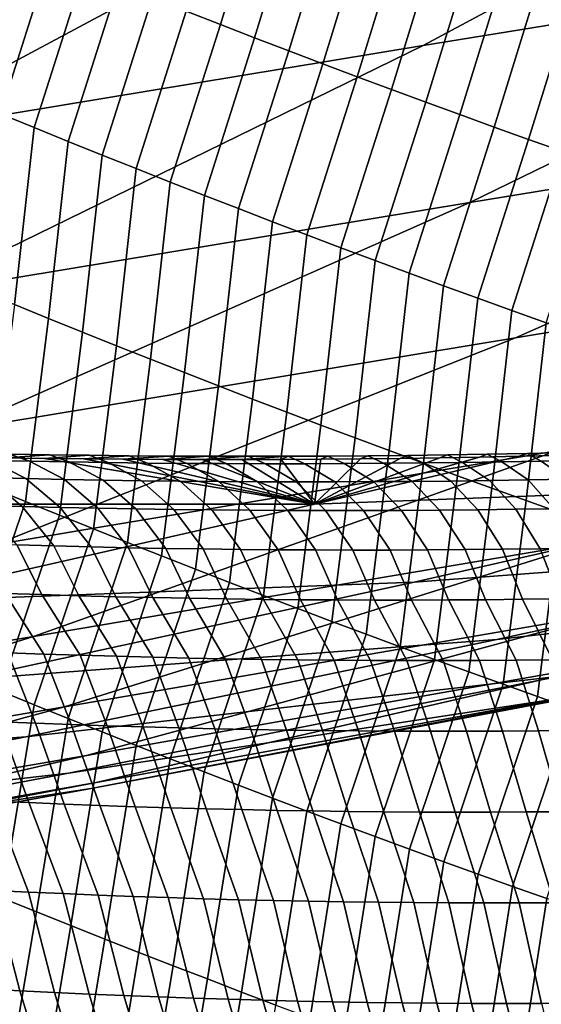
# Model space of a CAD drawing. Header units: metres. Extents: x -240 to 45, y -77 to 27.
# Tile 811 of 1056: x 15.527 to 16.399, y -25.111 to -23.465. Entities that reach past the tile are written whole.
import ezdxf

# ---------------------------------------------------------------- set-up
doc = ezdxf.new("R2010")
doc.units = ezdxf.units.M
doc.layers.add('solid_102011X2', color=7, linetype='CONTINUOUS')

msp = doc.modelspace()

# ---------------------------------------------------------------- linework, layer by layer
at = {"layer": 'solid_102011X2'}
for points in [[(16.059021, -22.872532, 9.486841), (15.227944, -23.358335, 9.681093), (14.347422, -23.508703, 5.520592), (15.184547, -23.019686, 5.328278)], [(17.957216, -22.912344, 22.244883), (17.126104, -23.35758, 22.442699), (16.201685, -23.508318, 18.24148), (17.038113, -23.060219, 18.042509)], [(17.038113, -23.060219, 18.042509), (16.201685, -23.508318, 18.24148), (15.284562, -23.65987, 14.05393), (16.126589, -23.20886, 13.85483)], [(16.126589, -23.20886, 13.85483), (15.284562, -23.65987, 14.05393), (14.380032, -23.812305, 9.87928), (15.227944, -23.358335, 9.681093)], [(15.805499, -23.450876, 123.339195), (15.862569, -23.473129, 123.347267), (15.939483, -23.220436, 123.623589), (15.882182, -23.198416, 123.615967)], [(18.052521, -23.207588, 26.658361), (17.211168, -23.618341, 26.857634), (16.279629, -23.77096, 22.644175), (17.126104, -23.35758, 22.442699)], [(15.862569, -23.473129, 123.347267), (15.919676, -23.495201, 123.355209), (15.996817, -23.242273, 123.631081), (15.939483, -23.220436, 123.623589)], [(15.919676, -23.495201, 123.355209), (15.976819, -23.517094, 123.363022), (16.054184, -23.263927, 123.638451), (15.996817, -23.242273, 123.631081)], [(15.976819, -23.517094, 123.363022), (16.033997, -23.538805, 123.370712), (16.111584, -23.2854, 123.645691), (16.054184, -23.263927, 123.638451)], [(16.033997, -23.538805, 123.370712), (16.091211, -23.560335, 123.378265), (16.169014, -23.30669, 123.652809), (16.111584, -23.2854, 123.645691)], [(16.091211, -23.560335, 123.378265), (16.148458, -23.581684, 123.385696), (16.226479, -23.327795, 123.659798), (16.169014, -23.30669, 123.652809)], [(16.148458, -23.581684, 123.385696), (16.205742, -23.602848, 123.392998), (16.283972, -23.348715, 123.666656), (16.226479, -23.327795, 123.659798)], [(15.437941, -23.598885, 123.029541), (15.494644, -23.622255, 123.03875), (15.577595, -23.360086, 123.305618), (15.520716, -23.336946, 123.296913)], [(17.126104, -23.35758, 22.442699), (16.279629, -23.77096, 22.644175), (15.349802, -23.924364, 18.444128), (16.201685, -23.508318, 18.24148)], [(15.494644, -23.622255, 123.03875), (15.551389, -23.645452, 123.047821), (15.634514, -23.383049, 123.314209), (15.577595, -23.360086, 123.305618)], [(16.205742, -23.602848, 123.392998), (16.263058, -23.623831, 123.400162), (16.341497, -23.369452, 123.673393), (16.283972, -23.348715, 123.666656)], [(16.263058, -23.623831, 123.400162), (16.320406, -23.644629, 123.407204), (16.39905, -23.390003, 123.68), (16.341497, -23.369452, 123.673393)], [(15.551389, -23.645452, 123.047821), (15.608176, -23.668476, 123.05677), (15.691471, -23.405836, 123.322662), (15.634514, -23.383049, 123.314209)], [(16.320406, -23.644629, 123.407204), (16.377785, -23.665243, 123.414108), (16.456631, -23.410368, 123.686478), (16.39905, -23.390003, 123.68)], [(15.608176, -23.668476, 123.05677), (15.665005, -23.691322, 123.065582), (15.748466, -23.428446, 123.330994), (15.691471, -23.405836, 123.322662)], [(16.377785, -23.665243, 123.414108), (16.435192, -23.685673, 123.420883), (16.514236, -23.430548, 123.692825), (16.456631, -23.410368, 123.686478)], [(15.665005, -23.691322, 123.065582), (15.721874, -23.713993, 123.074265), (15.805499, -23.450876, 123.339195), (15.748466, -23.428446, 123.330994)], [(15.721874, -23.713993, 123.074265), (15.778784, -23.736486, 123.082817), (15.862569, -23.473129, 123.347267), (15.805499, -23.450876, 123.339195)], [(15.778784, -23.736486, 123.082817), (15.835733, -23.758802, 123.09124), (15.919676, -23.495201, 123.355209), (15.862569, -23.473129, 123.347267)], [(18.139053, -23.466431, 31.085245), (17.288485, -23.842539, 31.284605), (16.355679, -23.996843, 27.060255), (17.211168, -23.618341, 26.857634)], [(16.201685, -23.508318, 18.24148), (15.349802, -23.924364, 18.444128), (14.42698, -24.078627, 14.25671), (15.284562, -23.65987, 14.05393)], [(15.835733, -23.758802, 123.09124), (15.892722, -23.780939, 123.099525), (15.976819, -23.517094, 123.363022), (15.919676, -23.495201, 123.355209)], [(15.892722, -23.780939, 123.099525), (15.949749, -23.802898, 123.107689), (16.033997, -23.538805, 123.370712), (15.976819, -23.517094, 123.363022)], [(15.949749, -23.802898, 123.107689), (16.006815, -23.824678, 123.115715), (16.091211, -23.560335, 123.378265), (16.033997, -23.538805, 123.370712)], [(16.006815, -23.824678, 123.115715), (16.063919, -23.846277, 123.123604), (16.148458, -23.581684, 123.385696), (16.091211, -23.560335, 123.378265)], [(16.063919, -23.846277, 123.123604), (16.121059, -23.867695, 123.131363), (16.205742, -23.602848, 123.392998), (16.148458, -23.581684, 123.385696)], [(16.121059, -23.867695, 123.131363), (16.178238, -23.888931, 123.138992), (16.263058, -23.623831, 123.400162), (16.205742, -23.602848, 123.392998)], [(17.211168, -23.618341, 26.857634), (16.355679, -23.996843, 27.060255), (15.418939, -24.151886, 22.849031), (16.279629, -23.77096, 22.644175)], [(15.46178, -23.918146, 122.793816), (15.518456, -23.941406, 122.803268), (15.551389, -23.645452, 123.047821), (15.494644, -23.622255, 123.03875)], [(16.178238, -23.888931, 123.138992), (16.235451, -23.909985, 123.146484), (16.320406, -23.644629, 123.407204), (16.263058, -23.623831, 123.400162)], [(15.518456, -23.941406, 122.803268), (15.575175, -23.964491, 122.812592), (15.608176, -23.668476, 123.05677), (15.551389, -23.645452, 123.047821)], [(16.235451, -23.909985, 123.146484), (16.2927, -23.930855, 123.153847), (16.377785, -23.665243, 123.414108), (16.320406, -23.644629, 123.407204)], [(15.575175, -23.964491, 122.812592), (15.63194, -23.987402, 122.821785), (15.665005, -23.691322, 123.065582), (15.608176, -23.668476, 123.05677)], [(16.2927, -23.930855, 123.153847), (16.349981, -23.951544, 123.161072), (16.435192, -23.685673, 123.420883), (16.377785, -23.665243, 123.414108)], [(15.63194, -23.987402, 122.821785), (15.688748, -24.010138, 122.830841), (15.721874, -23.713993, 123.074265), (15.665005, -23.691322, 123.065582)], [(16.349981, -23.951544, 123.161072), (16.407297, -23.972048, 123.168167), (16.49263, -23.705917, 123.427528), (16.435192, -23.685673, 123.420883)], [(15.688748, -24.010138, 122.830841), (15.745599, -24.032698, 122.83976), (15.778784, -23.736486, 123.082817), (15.721874, -23.713993, 123.074265)], [(15.745599, -24.032698, 122.83976), (15.802493, -24.055082, 122.848549), (15.835733, -23.758802, 123.09124), (15.778784, -23.736486, 123.082817)], [(16.279629, -23.77096, 22.644175), (15.418939, -24.151886, 22.849031), (14.483618, -24.307751, 18.650181), (15.349802, -23.924364, 18.444128)], [(15.802493, -24.055082, 122.848549), (15.859429, -24.07729, 122.857201), (15.892722, -23.780939, 123.099525), (15.835733, -23.758802, 123.09124)], [(15.859429, -24.07729, 122.857201), (15.916407, -24.099319, 122.865715), (15.949749, -23.802898, 123.107689), (15.892722, -23.780939, 123.099525)], [(15.916407, -24.099319, 122.865715), (15.973426, -24.12117, 122.8741), (16.006815, -23.824678, 123.115715), (15.949749, -23.802898, 123.107689)], [(15.973426, -24.12117, 122.8741), (16.030485, -24.142843, 122.882347), (16.063919, -23.846277, 123.123604), (16.006815, -23.824678, 123.115715)], [(17.288485, -23.842539, 31.284605), (16.425005, -24.186064, 31.486994), (15.487211, -24.342546, 27.265949), (16.355679, -23.996843, 27.060255)], [(16.030485, -24.142843, 122.882347), (16.087585, -24.164335, 122.890457), (16.121059, -23.867695, 123.131363), (16.063919, -23.846277, 123.123604)], [(16.087585, -24.164335, 122.890457), (16.144726, -24.185646, 122.89843), (16.178238, -23.888931, 123.138992), (16.121059, -23.867695, 123.131363)], [(16.144726, -24.185646, 122.89843), (16.201904, -24.206778, 122.906265), (16.235451, -23.909985, 123.146484), (16.178238, -23.888931, 123.138992)], [(16.201904, -24.206778, 122.906265), (16.259119, -24.227728, 122.913963), (16.2927, -23.930855, 123.153847), (16.235451, -23.909985, 123.146484)], [(16.259119, -24.227728, 122.913963), (16.316372, -24.248495, 122.921532), (16.349981, -23.951544, 123.161072), (16.2927, -23.930855, 123.153847)], [(15.479856, -24.247679, 122.572662), (15.536561, -24.270823, 122.582375), (15.575175, -23.964491, 122.812592), (15.518456, -23.941406, 122.803268)], [(16.316372, -24.248495, 122.921532), (16.373661, -24.269079, 122.928955), (16.407297, -23.972048, 123.168167), (16.349981, -23.951544, 123.161072)], [(15.536561, -24.270823, 122.582375), (15.593313, -24.293795, 122.591957), (15.63194, -23.987402, 122.821785), (15.575175, -23.964491, 122.812592)], [(15.593313, -24.293795, 122.591957), (15.650113, -24.316591, 122.601395), (15.688748, -24.010138, 122.830841), (15.63194, -23.987402, 122.821785)], [(16.373661, -24.269079, 122.928955), (16.430983, -24.289482, 122.936241), (16.464643, -23.992369, 123.175125), (16.407297, -23.972048, 123.168167)], [(16.355679, -23.996843, 27.060255), (15.487211, -24.342546, 27.265949), (14.545197, -24.499802, 23.056997), (15.418939, -24.151886, 22.849031)], [(15.650113, -24.316591, 122.601395), (15.706959, -24.339216, 122.610703), (15.745599, -24.032698, 122.83976), (15.688748, -24.010138, 122.830841)], [(17.353153, -24.030262, 35.720852), (16.482719, -24.338783, 35.921616), (15.549787, -24.496517, 31.692133), (16.425005, -24.186064, 31.486994)], [(15.706959, -24.339216, 122.610703), (15.76385, -24.361664, 122.619865), (15.802493, -24.055082, 122.848549), (15.745599, -24.032698, 122.83976)], [(15.76385, -24.361664, 122.619865), (15.820787, -24.383938, 122.628899), (15.859429, -24.07729, 122.857201), (15.802493, -24.055082, 122.848549)], [(15.820787, -24.383938, 122.628899), (15.877769, -24.406034, 122.637787), (15.916407, -24.099319, 122.865715), (15.859429, -24.07729, 122.857201)], [(15.877769, -24.406034, 122.637787), (15.934794, -24.427956, 122.646538), (15.973426, -24.12117, 122.8741), (15.916407, -24.099319, 122.865715)], [(15.934794, -24.427956, 122.646538), (15.991864, -24.449697, 122.655144), (16.030485, -24.142843, 122.882347), (15.973426, -24.12117, 122.8741)], [(15.991864, -24.449697, 122.655144), (16.048977, -24.471262, 122.66362), (16.087585, -24.164335, 122.890457), (16.030485, -24.142843, 122.882347)], [(16.048977, -24.471262, 122.66362), (16.106133, -24.492645, 122.671951), (16.144726, -24.185646, 122.89843), (16.087585, -24.164335, 122.890457)], [(17.400331, -24.181656, 40.163639), (16.523981, -24.455177, 40.361389), (15.601777, -24.613983, 36.124805), (16.482719, -24.338783, 35.921616)], [(17.788456, -24.175354, 71.059006), (16.90519, -24.241774, 71.20639), (16.186682, -24.405588, 66.953575), (17.074524, -24.338741, 66.797905)], [(16.425005, -24.186064, 31.486994), (15.549787, -24.496517, 31.692133), (14.60694, -24.654955, 27.474442), (15.487211, -24.342546, 27.265949)], [(15.568318, -24.198858, 73.497223), (15.502469, -24.19792, 73.505707), (15.134377, -24.275246, 71.501877), (16.020094, -24.275076, 71.35408)], [(15.411861, -24.20042, 74.283791), (15.477512, -24.202003, 74.274864), (15.537348, -24.23238, 74.648949), (15.472901, -24.23081, 74.657722)], [(15.576805, -24.192598, 73.878662), (15.510411, -24.191492, 73.887375), (15.436656, -24.196791, 73.51445), (15.502469, -24.19792, 73.505707)], [(15.510411, -24.191492, 73.887375), (15.543186, -24.203388, 74.26606), (15.477512, -24.202003, 74.274864), (15.444039, -24.190187, 73.89621)], [(15.643222, -24.193508, 73.870079), (15.576805, -24.192598, 73.878662), (15.502469, -24.19792, 73.505707), (15.568318, -24.198858, 73.497223)], [(15.576805, -24.192598, 73.878662), (15.608882, -24.204573, 74.257378), (15.543186, -24.203388, 74.26606), (15.510411, -24.191492, 73.887375)], [(15.709661, -24.19422, 73.86161), (15.643222, -24.193508, 73.870079), (15.568318, -24.198858, 73.497223), (15.634204, -24.199604, 73.488998)], [(15.634204, -24.199604, 73.488998), (15.568318, -24.198858, 73.497223), (16.020094, -24.275076, 71.35408)], [(15.643222, -24.193508, 73.870079), (15.674601, -24.205555, 74.248817), (15.608882, -24.204573, 74.257378), (15.576805, -24.192598, 73.878662)], [(15.776123, -24.194733, 73.853279), (15.709661, -24.19422, 73.86161), (15.634204, -24.199604, 73.488998), (15.700127, -24.200159, 73.481033)], [(15.700127, -24.200159, 73.481033), (15.634204, -24.199604, 73.488998), (16.020094, -24.275076, 71.35408)], [(15.709661, -24.19422, 73.86161), (15.740342, -24.206337, 74.240379), (15.674601, -24.205555, 74.248817), (15.643222, -24.193508, 73.870079)], [(15.842607, -24.195049, 73.845062), (15.776123, -24.194733, 73.853279), (15.700127, -24.200159, 73.481033), (15.766092, -24.200521, 73.473328)], [(15.766092, -24.200521, 73.473328), (15.700127, -24.200159, 73.481033), (16.020094, -24.275076, 71.35408)], [(15.776123, -24.194733, 73.853279), (15.806106, -24.206919, 74.232071), (15.740342, -24.206337, 74.240379), (15.709661, -24.19422, 73.86161)], [(15.909112, -24.195166, 73.836975), (15.842607, -24.195049, 73.845062), (15.766092, -24.200521, 73.473328), (15.832101, -24.200693, 73.465881)], [(15.832101, -24.200693, 73.465881), (15.766092, -24.200521, 73.473328), (16.020094, -24.275076, 71.35408)], [(15.842607, -24.195049, 73.845062), (15.871891, -24.207298, 74.223885), (15.806106, -24.206919, 74.232071), (15.776123, -24.194733, 73.853279)], [(15.975639, -24.195086, 73.82901), (15.909112, -24.195166, 73.836975), (15.832101, -24.200693, 73.465881), (15.898156, -24.200672, 73.458702)], [(15.898156, -24.200672, 73.458702), (15.832101, -24.200693, 73.465881), (16.020094, -24.275076, 71.35408)], [(15.909112, -24.195166, 73.836975), (15.937698, -24.207478, 74.21582), (15.871891, -24.207298, 74.223885), (15.842607, -24.195049, 73.845062)], [(15.975639, -24.195086, 73.82901), (15.898156, -24.200672, 73.458702), (15.964261, -24.20046, 73.451782)], [(15.964261, -24.20046, 73.451782), (15.898156, -24.200672, 73.458702), (16.020094, -24.275076, 71.35408)], [(15.975639, -24.195086, 73.82901), (16.003529, -24.207455, 74.207886), (15.937698, -24.207478, 74.21582), (15.909112, -24.195166, 73.836975)], [(15.975639, -24.195086, 73.82901), (15.964261, -24.20046, 73.451782), (16.030418, -24.200058, 73.445122), (16.042189, -24.194807, 73.821175)], [(16.030418, -24.200058, 73.445122), (15.964261, -24.20046, 73.451782), (16.020094, -24.275076, 71.35408)], [(16.042189, -24.194807, 73.821175), (16.06938, -24.207232, 74.200066), (16.003529, -24.207455, 74.207886), (15.975639, -24.195086, 73.82901)], [(16.428608, -24.193602, 73.41069), (16.36208, -24.19516, 73.415771), (16.020094, -24.275076, 71.35408), (16.90519, -24.241774, 71.20639)], [(16.36208, -24.19516, 73.415771), (16.295622, -24.196524, 73.421112), (16.020094, -24.275076, 71.35408)], [(16.295622, -24.196524, 73.421112), (16.229229, -24.197697, 73.42672), (16.020094, -24.275076, 71.35408)], [(16.229229, -24.197697, 73.42672), (16.162899, -24.198675, 73.432594), (16.020094, -24.275076, 71.35408)], [(16.162899, -24.198675, 73.432594), (16.09663, -24.199463, 73.438728), (16.020094, -24.275076, 71.35408)], [(16.09663, -24.199463, 73.438728), (16.030418, -24.200058, 73.445122), (16.020094, -24.275076, 71.35408)], [(16.042189, -24.194807, 73.821175), (16.030418, -24.200058, 73.445122), (16.09663, -24.199463, 73.438728), (16.108759, -24.194332, 73.813461)], [(16.108759, -24.194332, 73.813461), (16.135254, -24.206808, 74.192375), (16.06938, -24.207232, 74.200066), (16.042189, -24.194807, 73.821175)], [(16.108759, -24.194332, 73.813461), (16.09663, -24.199463, 73.438728), (16.162899, -24.198675, 73.432594), (16.17535, -24.193657, 73.805878)], [(16.106133, -24.492645, 122.671951), (16.16333, -24.513851, 122.680145), (16.201904, -24.206778, 122.906265), (16.144726, -24.185646, 122.89843)], [(16.17535, -24.193657, 73.805878), (16.201151, -24.206182, 74.184814), (16.135254, -24.206808, 74.192375), (16.108759, -24.194332, 73.813461)], [(16.17535, -24.193657, 73.805878), (16.162899, -24.198675, 73.432594), (16.229229, -24.197697, 73.42672), (16.241964, -24.192787, 73.798416)], [(16.241964, -24.192787, 73.798416), (16.267069, -24.205357, 74.177376), (16.201151, -24.206182, 74.184814), (16.17535, -24.193657, 73.805878)], [(16.241964, -24.192787, 73.798416), (16.229229, -24.197697, 73.42672), (16.295622, -24.196524, 73.421112), (16.308598, -24.191719, 73.791084)], [(16.308598, -24.191719, 73.791084), (16.333008, -24.204332, 74.170059), (16.267069, -24.205357, 74.177376), (16.241964, -24.192787, 73.798416)], [(16.308598, -24.191719, 73.791084), (16.295622, -24.196524, 73.421112), (16.36208, -24.19516, 73.415771), (16.375254, -24.190454, 73.783882)], [(16.375254, -24.190454, 73.783882), (16.39897, -24.203108, 74.162872), (16.333008, -24.204332, 74.170059), (16.308598, -24.191719, 73.791084)], [(16.375254, -24.190454, 73.783882), (16.36208, -24.19516, 73.415771), (16.428608, -24.193602, 73.41069), (16.441929, -24.188995, 73.77681)], [(16.441929, -24.188995, 73.77681), (16.464952, -24.201683, 74.155807), (16.39897, -24.203108, 74.162872), (16.375254, -24.190454, 73.783882)], [(16.39897, -24.203108, 74.162872), (16.464952, -24.201683, 74.155807), (16.506685, -24.231895, 74.531822), (16.441908, -24.233328, 74.538773)], [(15.477512, -24.202003, 74.274864), (15.543186, -24.203388, 74.26606), (15.601816, -24.233751, 74.640289), (15.537348, -24.23238, 74.648949)], [(15.543186, -24.203388, 74.26606), (15.608882, -24.204573, 74.257378), (15.666306, -24.234922, 74.631752), (15.601816, -24.233751, 74.640289)], [(15.608882, -24.204573, 74.257378), (15.674601, -24.205555, 74.248817), (15.73082, -24.235893, 74.623344), (15.666306, -24.234922, 74.631752)], [(15.674601, -24.205555, 74.248817), (15.740342, -24.206337, 74.240379), (15.795354, -24.236664, 74.615044), (15.73082, -24.235893, 74.623344)], [(15.740342, -24.206337, 74.240379), (15.806106, -24.206919, 74.232071), (15.85991, -24.237234, 74.606873), (15.795354, -24.236664, 74.615044)], [(15.806106, -24.206919, 74.232071), (15.871891, -24.207298, 74.223885), (15.924488, -24.237602, 74.598824), (15.85991, -24.237234, 74.606873)], [(15.871891, -24.207298, 74.223885), (15.937698, -24.207478, 74.21582), (15.989088, -24.23777, 74.590889), (15.924488, -24.237602, 74.598824)], [(15.937698, -24.207478, 74.21582), (16.003529, -24.207455, 74.207886), (16.053711, -24.237736, 74.583076), (15.989088, -24.23777, 74.590889)], [(16.003529, -24.207455, 74.207886), (16.06938, -24.207232, 74.200066), (16.118355, -24.237503, 74.575386), (16.053711, -24.237736, 74.583076)], [(16.06938, -24.207232, 74.200066), (16.135254, -24.206808, 74.192375), (16.183022, -24.237068, 74.567825), (16.118355, -24.237503, 74.575386)], [(16.135254, -24.206808, 74.192375), (16.201151, -24.206182, 74.184814), (16.247709, -24.236433, 74.560379), (16.183022, -24.237068, 74.567825)], [(16.16333, -24.513851, 122.680145), (16.220568, -24.534876, 122.688194), (16.259119, -24.227728, 122.913963), (16.201904, -24.206778, 122.906265)], [(16.201151, -24.206182, 74.184814), (16.267069, -24.205357, 74.177376), (16.31242, -24.235598, 74.553055), (16.247709, -24.236433, 74.560379)], [(16.267069, -24.205357, 74.177376), (16.333008, -24.204332, 74.170059), (16.377153, -24.234562, 74.545853), (16.31242, -24.235598, 74.553055)], [(16.333008, -24.204332, 74.170059), (16.39897, -24.203108, 74.162872), (16.441908, -24.233328, 74.538773), (16.377153, -24.234562, 74.545853)], [(15.408477, -24.229038, 74.666626), (15.472901, -24.23081, 74.657722), (15.531137, -24.279051, 75.030174), (15.467814, -24.277285, 75.038933)], [(15.472901, -24.23081, 74.657722), (15.537348, -24.23238, 74.648949), (15.594481, -24.280615, 75.021523), (15.531137, -24.279051, 75.030174)], [(15.537348, -24.23238, 74.648949), (15.601816, -24.233751, 74.640289), (15.657845, -24.281981, 75.013), (15.594481, -24.280615, 75.021523)], [(15.601816, -24.233751, 74.640289), (15.666306, -24.234922, 74.631752), (15.721231, -24.283144, 75.004593), (15.657845, -24.281981, 75.013)], [(16.220568, -24.534876, 122.688194), (16.277845, -24.555719, 122.696106), (16.316372, -24.248495, 122.921532), (16.259119, -24.227728, 122.913963)], [(16.31242, -24.235598, 74.553055), (16.377153, -24.234562, 74.545853), (16.419916, -24.282701, 74.91993), (16.356287, -24.283745, 74.927025)], [(16.377153, -24.234562, 74.545853), (16.441908, -24.233328, 74.538773), (16.483566, -24.28146, 74.912949), (16.419916, -24.282701, 74.91993)], [(16.90519, -24.241774, 71.20639), (16.020094, -24.275076, 71.35408), (15.297004, -24.439095, 67.109558), (16.186682, -24.405588, 66.953575)], [(15.380726, -24.540939, 122.346573), (15.437398, -24.564293, 122.356827), (15.536561, -24.270823, 122.582375), (15.479856, -24.247679, 122.572662)], [(15.666306, -24.234922, 74.631752), (15.73082, -24.235893, 74.623344), (15.784638, -24.284109, 74.9963), (15.721231, -24.283144, 75.004593)], [(15.73082, -24.235893, 74.623344), (15.795354, -24.236664, 74.615044), (15.848067, -24.284872, 74.988129), (15.784638, -24.284109, 74.9963)], [(15.795354, -24.236664, 74.615044), (15.85991, -24.237234, 74.606873), (15.911518, -24.285435, 74.980072), (15.848067, -24.284872, 74.988129)], [(15.85991, -24.237234, 74.606873), (15.924488, -24.237602, 74.598824), (15.97499, -24.285795, 74.972137), (15.911518, -24.285435, 74.980072)], [(15.924488, -24.237602, 74.598824), (15.989088, -24.23777, 74.590889), (16.038485, -24.285955, 74.964325), (15.97499, -24.285795, 74.972137)], [(15.989088, -24.23777, 74.590889), (16.053711, -24.237736, 74.583076), (16.102001, -24.285915, 74.956627), (16.038485, -24.285955, 74.964325)], [(16.053711, -24.237736, 74.583076), (16.118355, -24.237503, 74.575386), (16.165539, -24.285673, 74.949051), (16.102001, -24.285915, 74.956627)], [(16.118355, -24.237503, 74.575386), (16.183022, -24.237068, 74.567825), (16.229099, -24.285231, 74.941589), (16.165539, -24.285673, 74.949051)], [(16.183022, -24.237068, 74.567825), (16.247709, -24.236433, 74.560379), (16.292683, -24.284588, 74.93425), (16.229099, -24.285231, 74.941589)], [(16.247709, -24.236433, 74.560379), (16.31242, -24.235598, 74.553055), (16.356287, -24.283745, 74.927025), (16.292683, -24.284588, 74.93425)], [(16.277845, -24.555719, 122.696106), (16.335161, -24.576382, 122.703873), (16.373661, -24.269079, 122.928955), (16.316372, -24.248495, 122.921532)], [(17.959316, -24.238655, 66.642776), (17.074524, -24.338741, 66.797905), (16.324537, -24.501642, 62.542381), (17.213718, -24.400921, 62.378597)], [(16.020094, -24.275076, 71.35408), (15.134377, -24.275246, 71.501877), (14.406706, -24.43924, 67.265656), (15.297004, -24.439095, 67.109558)], [(15.437398, -24.564293, 122.356827), (15.494121, -24.587479, 122.366936), (15.593313, -24.293795, 122.591957), (15.536561, -24.270823, 122.582375)], [(15.531137, -24.279051, 75.030174), (15.584229, -24.344973, 75.400597), (15.52186, -24.343199, 75.409256), (15.467814, -24.277285, 75.038933)], [(15.594481, -24.280615, 75.021523), (15.646618, -24.346546, 75.392052), (15.584229, -24.344973, 75.400597), (15.531137, -24.279051, 75.030174)], [(15.657845, -24.281981, 75.013), (15.709027, -24.347918, 75.383621), (15.646618, -24.346546, 75.392052), (15.594481, -24.280615, 75.021523)], [(15.721231, -24.283144, 75.004593), (15.771459, -24.349091, 75.375313), (15.709027, -24.347918, 75.383621), (15.657845, -24.281981, 75.013)], [(15.784638, -24.284109, 74.9963), (15.83391, -24.350061, 75.367119), (15.771459, -24.349091, 75.375313), (15.721231, -24.283144, 75.004593)], [(15.848067, -24.284872, 74.988129), (15.896383, -24.35083, 75.359047), (15.83391, -24.350061, 75.367119), (15.784638, -24.284109, 74.9963)], [(16.356287, -24.283745, 74.927025), (16.396954, -24.349718, 75.298637), (16.334303, -24.350563, 75.305779), (16.292683, -24.284588, 74.93425)], [(16.335161, -24.576382, 122.703873), (16.392515, -24.596863, 122.711502), (16.430983, -24.289482, 122.936241), (16.373661, -24.269079, 122.928955)], [(16.419916, -24.282701, 74.91993), (16.459627, -24.348675, 75.291618), (16.396954, -24.349718, 75.298637), (16.356287, -24.283745, 74.927025)], [(15.494121, -24.587479, 122.366936), (15.550893, -24.610491, 122.376907), (15.650113, -24.316591, 122.601395), (15.593313, -24.293795, 122.591957)], [(17.425262, -24.296888, 44.610531), (16.544058, -24.535505, 44.803852), (15.638369, -24.69523, 40.561234), (16.523981, -24.455177, 40.361389)], [(15.911518, -24.285435, 74.980072), (15.958878, -24.351397, 75.351082), (15.896383, -24.35083, 75.359047), (15.848067, -24.284872, 74.988129)], [(15.97499, -24.285795, 74.972137), (16.021393, -24.351763, 75.343239), (15.958878, -24.351397, 75.351082), (15.911518, -24.285435, 74.980072)], [(16.038485, -24.285955, 74.964325), (16.083931, -24.351927, 75.33551), (16.021393, -24.351763, 75.343239), (15.97499, -24.285795, 74.972137)], [(16.102001, -24.285915, 74.956627), (16.14649, -24.351887, 75.327904), (16.083931, -24.351927, 75.33551), (16.038485, -24.285955, 74.964325)], [(16.165539, -24.285673, 74.949051), (16.209072, -24.351648, 75.320412), (16.14649, -24.351887, 75.327904), (16.102001, -24.285915, 74.956627)], [(16.229099, -24.285231, 74.941589), (16.271677, -24.351206, 75.313034), (16.209072, -24.351648, 75.320412), (16.165539, -24.285673, 74.949051)], [(16.292683, -24.284588, 74.93425), (16.334303, -24.350563, 75.305779), (16.271677, -24.351206, 75.313034), (16.229099, -24.285231, 74.941589)], [(16.392515, -24.596863, 122.711502), (16.449903, -24.617161, 122.718987), (16.488338, -24.3097, 122.943382), (16.430983, -24.289482, 122.936241)], [(15.550893, -24.610491, 122.376907), (15.607716, -24.633333, 122.386742), (15.706959, -24.339216, 122.610703), (15.650113, -24.316591, 122.601395)], [(16.482719, -24.338783, 35.921616), (15.601777, -24.613983, 36.124805), (14.664003, -24.773413, 31.89975), (15.549787, -24.496517, 31.692133)], [(17.074524, -24.338741, 66.797905), (16.186682, -24.405588, 66.953575), (15.432298, -24.568905, 62.70673), (16.324537, -24.501642, 62.542381)], [(15.52186, -24.343199, 75.409256), (15.564191, -24.426424, 75.777649), (15.502519, -24.424397, 75.786392), (15.459513, -24.341225, 75.418037)], [(15.584229, -24.344973, 75.400597), (15.625883, -24.428249, 75.769035), (15.564191, -24.426424, 75.777649), (15.52186, -24.343199, 75.409256)], [(15.646618, -24.346546, 75.392052), (15.687595, -24.429871, 75.760529), (15.625883, -24.428249, 75.769035), (15.584229, -24.344973, 75.400597)], [(15.607716, -24.633333, 122.386742), (15.664588, -24.656002, 122.396431), (15.76385, -24.361664, 122.619865), (15.706959, -24.339216, 122.610703)], [(15.709027, -24.347918, 75.383621), (15.749328, -24.43129, 75.752144), (15.687595, -24.429871, 75.760529), (15.646618, -24.346546, 75.392052)], [(15.771459, -24.349091, 75.375313), (15.811081, -24.432505, 75.743874), (15.749328, -24.43129, 75.752144), (15.709027, -24.347918, 75.383621)], [(15.83391, -24.350061, 75.367119), (15.872855, -24.433517, 75.735718), (15.811081, -24.432505, 75.743874), (15.771459, -24.349091, 75.375313)], [(15.896383, -24.35083, 75.359047), (15.934649, -24.434324, 75.727684), (15.872855, -24.433517, 75.735718), (15.83391, -24.350061, 75.367119)], [(16.396954, -24.349718, 75.298637), (16.429802, -24.433441, 75.66758), (16.367828, -24.434265, 75.674683), (16.334303, -24.350563, 75.305779)], [(16.459627, -24.348675, 75.291618), (16.4918, -24.432413, 75.660591), (16.429802, -24.433441, 75.66758), (16.396954, -24.349718, 75.298637)], [(15.664588, -24.656002, 122.396431), (15.721509, -24.678497, 122.405975), (15.820787, -24.383938, 122.628899), (15.76385, -24.361664, 122.619865)], [(15.958878, -24.351397, 75.351082), (15.996467, -24.434929, 75.719765), (15.934649, -24.434324, 75.727684), (15.896383, -24.35083, 75.359047)], [(16.021393, -24.351763, 75.343239), (16.058304, -24.435329, 75.71196), (15.996467, -24.434929, 75.719765), (15.958878, -24.351397, 75.351082)], [(16.083931, -24.351927, 75.33551), (16.120165, -24.435524, 75.704269), (16.058304, -24.435329, 75.71196), (16.021393, -24.351763, 75.343239)], [(16.14649, -24.351887, 75.327904), (16.182047, -24.435514, 75.696693), (16.120165, -24.435524, 75.704269), (16.083931, -24.351927, 75.33551)], [(16.209072, -24.351648, 75.320412), (16.243952, -24.435303, 75.68924), (16.182047, -24.435514, 75.696693), (16.14649, -24.351887, 75.327904)], [(16.271677, -24.351206, 75.313034), (16.305878, -24.434885, 75.6819), (16.243952, -24.435303, 75.68924), (16.209072, -24.351648, 75.320412)], [(16.334303, -24.350563, 75.305779), (16.367828, -24.434265, 75.674683), (16.305878, -24.434885, 75.6819), (16.271677, -24.351206, 75.313034)], [(17.423328, -24.376192, 49.059582), (16.53834, -24.580084, 49.246964), (15.65485, -24.740614, 44.998932), (16.544058, -24.535505, 44.803852)], [(15.721509, -24.678497, 122.405975), (15.778479, -24.700819, 122.415382), (15.877769, -24.406034, 122.637787), (15.820787, -24.383938, 122.628899)], [(16.186682, -24.405588, 66.953575), (15.297004, -24.439095, 67.109558), (14.538216, -24.6026, 62.871418), (15.432298, -24.568905, 62.70673)], [(17.213718, -24.400921, 62.378597), (16.324537, -24.501642, 62.542381), (15.537159, -24.664265, 58.292751), (16.430546, -24.56292, 58.11985)], [(15.778479, -24.700819, 122.415382), (15.835496, -24.722967, 122.424652), (15.934794, -24.427956, 122.646538), (15.877769, -24.406034, 122.637787)], [(15.440866, -24.422169, 75.795242), (15.502519, -24.424397, 75.786392), (15.567411, -24.525818, 76.147209), (15.506824, -24.523626, 76.155922)], [(15.502519, -24.424397, 75.786392), (15.564191, -24.426424, 75.777649), (15.628017, -24.527807, 76.138611), (15.567411, -24.525818, 76.147209)], [(15.564191, -24.426424, 75.777649), (15.625883, -24.428249, 75.769035), (15.688643, -24.529594, 76.130127), (15.628017, -24.527807, 76.138611)], [(17.319643, -24.428034, 57.947781), (16.430546, -24.56292, 58.11985), (15.608755, -24.724861, 53.868286), (16.501942, -24.589151, 53.687046)], [(15.625883, -24.428249, 75.769035), (15.687595, -24.429871, 75.760529), (15.749289, -24.531181, 76.121758), (15.688643, -24.529594, 76.130127)], [(17.389603, -24.419842, 53.506927), (16.501942, -24.589151, 53.687046), (15.64659, -24.75041, 49.435776), (16.53834, -24.580084, 49.246964)], [(15.687595, -24.429871, 75.760529), (15.749328, -24.43129, 75.752144), (15.809954, -24.532564, 76.11351), (15.749289, -24.531181, 76.121758)], [(15.749328, -24.43129, 75.752144), (15.811081, -24.432505, 75.743874), (15.870639, -24.533745, 76.10537), (15.809954, -24.532564, 76.11351)], [(15.835496, -24.722967, 122.424652), (15.892561, -24.744938, 122.433769), (15.991864, -24.449697, 122.655144), (15.934794, -24.427956, 122.646538)], [(15.811081, -24.432505, 75.743874), (15.872855, -24.433517, 75.735718), (15.931344, -24.534723, 76.097351), (15.870639, -24.533745, 76.10537)], [(15.872855, -24.433517, 75.735718), (15.934649, -24.434324, 75.727684), (15.99207, -24.535498, 76.089439), (15.931344, -24.534723, 76.097351)], [(15.934649, -24.434324, 75.727684), (15.996467, -24.434929, 75.719765), (16.052818, -24.536068, 76.081642), (15.99207, -24.535498, 76.089439)], [(15.996467, -24.434929, 75.719765), (16.058304, -24.435329, 75.71196), (16.113586, -24.536434, 76.073967), (16.052818, -24.536068, 76.081642)], [(16.058304, -24.435329, 75.71196), (16.120165, -24.435524, 75.704269), (16.174377, -24.536596, 76.066399), (16.113586, -24.536434, 76.073967)], [(16.120165, -24.435524, 75.704269), (16.182047, -24.435514, 75.696693), (16.235189, -24.536556, 76.058945), (16.174377, -24.536596, 76.066399)], [(16.182047, -24.435514, 75.696693), (16.243952, -24.435303, 75.68924), (16.296024, -24.536312, 76.051613), (16.235189, -24.536556, 76.058945)], [(16.243952, -24.435303, 75.68924), (16.305878, -24.434885, 75.6819), (16.356882, -24.535866, 76.044388), (16.296024, -24.536312, 76.051613)], [(16.305878, -24.434885, 75.6819), (16.367828, -24.434265, 75.674683), (16.417765, -24.535213, 76.037285), (16.356882, -24.535866, 76.044388)], [(16.367828, -24.434265, 75.674683), (16.429802, -24.433441, 75.66758), (16.478668, -24.534361, 76.030289), (16.417765, -24.535213, 76.037285)], [(16.523981, -24.455177, 40.361389), (15.638369, -24.69523, 40.561234), (14.711525, -24.855482, 36.330139), (15.601777, -24.613983, 36.124805)], [(15.892561, -24.744938, 122.433769), (15.949673, -24.766735, 122.442749), (16.048977, -24.471262, 122.66362), (15.991864, -24.449697, 122.655144)], [(15.949673, -24.766735, 122.442749), (16.006832, -24.788353, 122.451591), (16.106133, -24.492645, 122.671951), (16.048977, -24.471262, 122.66362)], [(15.549787, -24.496517, 31.692133), (14.664003, -24.773413, 31.89975), (13.716043, -24.933575, 27.685452), (14.60694, -24.654955, 27.474442)], [(16.006832, -24.788353, 122.451591), (16.064035, -24.809795, 122.460289), (16.16333, -24.513851, 122.680145), (16.106133, -24.492645, 122.671951)], [(16.324537, -24.501642, 62.542381), (15.432298, -24.568905, 62.70673), (14.640703, -24.731928, 58.466248), (15.537159, -24.664265, 58.292751)], [(16.064035, -24.809795, 122.460289), (16.121284, -24.831059, 122.468842), (16.220568, -24.534876, 122.688194), (16.16333, -24.513851, 122.680145)], [(15.506824, -24.523626, 76.155922), (15.553217, -24.641624, 76.514191), (15.493297, -24.639194, 76.522972), (15.446257, -24.521233, 76.164749)], [(15.567411, -24.525818, 76.147209), (15.613156, -24.64385, 76.505516), (15.553217, -24.641624, 76.514191), (15.506824, -24.523626, 76.155922)], [(15.628017, -24.527807, 76.138611), (15.673114, -24.645874, 76.496964), (15.613156, -24.64385, 76.505516), (15.567411, -24.525818, 76.147209)], [(15.688643, -24.529594, 76.130127), (15.73309, -24.647694, 76.488525), (15.673114, -24.645874, 76.496964), (15.628017, -24.527807, 76.138611)], [(15.749289, -24.531181, 76.121758), (15.793087, -24.649309, 76.480202), (15.73309, -24.647694, 76.488525), (15.688643, -24.529594, 76.130127)], [(15.809954, -24.532564, 76.11351), (15.853102, -24.650721, 76.471992), (15.793087, -24.649309, 76.480202), (15.749289, -24.531181, 76.121758)], [(16.544058, -24.535505, 44.803852), (15.65485, -24.740614, 44.998932), (14.744718, -24.901556, 40.762886), (15.638369, -24.69523, 40.561234)], [(15.870639, -24.533745, 76.10537), (15.913137, -24.651926, 76.463898), (15.853102, -24.650721, 76.471992), (15.809954, -24.532564, 76.11351)], [(15.931344, -24.534723, 76.097351), (15.973193, -24.652927, 76.455917), (15.913137, -24.651926, 76.463898), (15.870639, -24.533745, 76.10537)], [(15.99207, -24.535498, 76.089439), (16.03327, -24.653725, 76.448051), (15.973193, -24.652927, 76.455917), (15.931344, -24.534723, 76.097351)], [(16.052818, -24.536068, 76.081642), (16.093367, -24.654314, 76.4403), (16.03327, -24.653725, 76.448051), (15.99207, -24.535498, 76.089439)], [(16.113586, -24.536434, 76.073967), (16.153486, -24.654699, 76.432663), (16.093367, -24.654314, 76.4403), (16.052818, -24.536068, 76.081642)], [(16.174377, -24.536596, 76.066399), (16.213627, -24.654879, 76.42514), (16.153486, -24.654699, 76.432663), (16.113586, -24.536434, 76.073967)], [(16.121284, -24.831059, 122.468842), (16.178577, -24.852142, 122.477249), (16.277845, -24.555719, 122.696106), (16.220568, -24.534876, 122.688194)], [(16.235189, -24.536556, 76.058945), (16.273788, -24.654852, 76.417732), (16.213627, -24.654879, 76.42514), (16.174377, -24.536596, 76.066399)], [(16.296024, -24.536312, 76.051613), (16.333975, -24.654619, 76.410439), (16.273788, -24.654852, 76.417732), (16.235189, -24.536556, 76.058945)], [(16.356882, -24.535866, 76.044388), (16.394182, -24.654181, 76.403259), (16.333975, -24.654619, 76.410439), (16.296024, -24.536312, 76.051613)], [(16.417765, -24.535213, 76.037285), (16.454414, -24.653538, 76.396194), (16.394182, -24.654181, 76.403259), (16.356882, -24.535866, 76.044388)], [(16.430546, -24.56292, 58.11985), (15.537159, -24.664265, 58.292751), (14.711266, -24.826815, 54.050396), (15.608755, -24.724861, 53.868286)], [(16.178577, -24.852142, 122.477249), (16.235912, -24.873047, 122.485512), (16.335161, -24.576382, 122.703873), (16.277845, -24.555719, 122.696106)], [(16.53834, -24.580084, 49.246964), (15.64659, -24.75041, 49.435776), (14.758857, -24.911947, 45.195499), (15.65485, -24.740614, 44.998932)], [(16.235912, -24.873047, 122.485512), (16.293291, -24.893772, 122.493629), (16.392515, -24.596863, 122.711502), (16.335161, -24.576382, 122.703873)], [(16.501942, -24.589151, 53.687046), (15.608755, -24.724861, 53.868286), (14.749297, -24.886929, 49.625767), (15.64659, -24.75041, 49.435776)], [(15.441294, -24.911036, 122.165558), (15.498199, -24.934128, 122.175957), (15.550893, -24.610491, 122.376907), (15.494121, -24.587479, 122.366936)], [(16.293291, -24.893772, 122.493629), (16.350708, -24.914316, 122.501602), (16.449903, -24.617161, 122.718987), (16.392515, -24.596863, 122.711502)], [(15.498199, -24.934128, 122.175957), (15.55516, -24.957048, 122.186218), (15.607716, -24.633333, 122.386742), (15.550893, -24.610491, 122.376907)], [(15.601777, -24.613983, 36.124805), (14.711525, -24.855482, 36.330139), (13.768859, -25.016375, 32.109562), (14.664003, -24.773413, 31.89975)], [(16.350708, -24.914316, 122.501602), (16.408165, -24.934679, 122.50943), (16.50733, -24.637276, 122.726326), (16.449903, -24.617161, 122.718987)], [(15.493297, -24.639194, 76.522972), (15.542259, -24.774261, 76.874847), (15.483004, -24.771603, 76.883705), (15.433395, -24.636562, 76.531876)], [(15.553217, -24.641624, 76.514191), (15.601534, -24.776714, 76.866112), (15.542259, -24.774261, 76.874847), (15.493297, -24.639194, 76.522972)], [(15.613156, -24.64385, 76.505516), (15.660827, -24.778963, 76.857491), (15.601534, -24.776714, 76.866112), (15.553217, -24.641624, 76.514191)], [(15.55516, -24.957048, 122.186218), (15.612172, -24.979799, 122.196327), (15.664588, -24.656002, 122.396431), (15.607716, -24.633333, 122.386742)], [(15.673114, -24.645874, 76.496964), (15.720138, -24.781006, 76.848984), (15.660827, -24.778963, 76.857491), (15.613156, -24.64385, 76.505516)], [(15.73309, -24.647694, 76.488525), (15.779468, -24.782845, 76.840591), (15.720138, -24.781006, 76.848984), (15.673114, -24.645874, 76.496964)], [(15.612172, -24.979799, 122.196327), (15.669237, -25.002378, 122.206291), (15.721509, -24.678497, 122.405975), (15.664588, -24.656002, 122.396431)], [(15.793087, -24.649309, 76.480202), (15.838816, -24.784477, 76.832321), (15.779468, -24.782845, 76.840591), (15.73309, -24.647694, 76.488525)], [(15.853102, -24.650721, 76.471992), (15.898184, -24.785904, 76.824158), (15.838816, -24.784477, 76.832321), (15.793087, -24.649309, 76.480202)], [(15.913137, -24.651926, 76.463898), (15.957571, -24.787125, 76.816109), (15.898184, -24.785904, 76.824158), (15.853102, -24.650721, 76.471992)], [(15.973193, -24.652927, 76.455917), (16.016979, -24.788137, 76.808174), (15.957571, -24.787125, 76.816109), (15.913137, -24.651926, 76.463898)], [(16.03327, -24.653725, 76.448051), (16.076408, -24.788944, 76.800362), (16.016979, -24.788137, 76.808174), (15.973193, -24.652927, 76.455917)], [(16.093367, -24.654314, 76.4403), (16.135857, -24.789543, 76.792656), (16.076408, -24.788944, 76.800362), (16.03327, -24.653725, 76.448051)], [(16.153486, -24.654699, 76.432663), (16.195328, -24.789936, 76.785065), (16.135857, -24.789543, 76.792656), (16.093367, -24.654314, 76.4403)], [(16.213627, -24.654879, 76.42514), (16.25482, -24.790121, 76.777588), (16.195328, -24.789936, 76.785065), (16.153486, -24.654699, 76.432663)], [(16.273788, -24.654852, 76.417732), (16.314335, -24.790098, 76.770226), (16.25482, -24.790121, 76.777588), (16.213627, -24.654879, 76.42514)], [(16.333975, -24.654619, 76.410439), (16.373873, -24.789867, 76.762985), (16.314335, -24.790098, 76.770226), (16.273788, -24.654852, 76.417732)], [(16.394182, -24.654181, 76.403259), (16.433434, -24.789431, 76.755852), (16.373873, -24.789867, 76.762985), (16.333975, -24.654619, 76.410439)], [(16.454414, -24.653538, 76.396194), (16.493017, -24.788788, 76.748833), (16.433434, -24.789431, 76.755852), (16.394182, -24.654181, 76.403259)], [(15.537159, -24.664265, 58.292751), (14.640703, -24.731928, 58.466248), (13.810699, -24.894861, 54.233135), (14.711266, -24.826815, 54.050396)], [(15.669237, -25.002378, 122.206291), (15.726355, -25.024786, 122.21611), (15.778479, -24.700819, 122.415382), (15.721509, -24.678497, 122.405975)], [(15.638369, -24.69523, 40.561234), (14.744718, -24.901556, 40.762886), (13.813196, -25.063028, 36.537338), (14.711525, -24.855482, 36.330139)], [(15.726355, -25.024786, 122.21611), (15.783523, -25.04702, 122.225784), (15.835496, -24.722967, 122.424652), (15.778479, -24.700819, 122.415382)], [(15.608755, -24.724861, 53.868286), (14.711266, -24.826815, 54.050396), (13.847691, -24.989475, 49.816666), (14.749297, -24.886929, 49.625767)], [(15.783523, -25.04702, 122.225784), (15.840741, -25.069078, 122.235313), (15.892561, -24.744938, 122.433769), (15.835496, -24.722967, 122.424652)], [(15.65485, -24.740614, 44.998932), (14.758857, -24.911947, 45.195499), (13.844255, -25.073893, 40.96608), (14.744718, -24.901556, 40.762886)], [(15.840741, -25.069078, 122.235313), (15.898011, -25.090963, 122.244698), (15.949673, -24.766735, 122.442749), (15.892561, -24.744938, 122.433769)], [(15.64659, -24.75041, 49.435776), (14.749297, -24.886929, 49.625767), (13.857304, -25.049265, 45.393288), (14.758857, -24.911947, 45.195499)], [(15.423765, -24.76874, 76.89267), (15.483004, -24.771603, 76.883705), (15.541373, -24.923796, 77.227341), (15.482907, -24.92095, 77.236221)], [(15.483004, -24.771603, 76.883705), (15.542259, -24.774261, 76.874847), (15.599858, -24.926434, 77.218567), (15.541373, -24.923796, 77.227341)], [(15.542259, -24.774261, 76.874847), (15.601534, -24.776714, 76.866112), (15.65836, -24.928867, 77.209915), (15.599858, -24.926434, 77.218567)], [(15.601534, -24.776714, 76.866112), (15.660827, -24.778963, 76.857491), (15.716881, -24.931095, 77.201378), (15.65836, -24.928867, 77.209915)], [(15.898011, -25.090963, 122.244698), (15.955331, -25.112673, 122.253937), (16.006832, -24.788353, 122.451591), (15.949673, -24.766735, 122.442749)], [(15.660827, -24.778963, 76.857491), (15.720138, -24.781006, 76.848984), (15.775419, -24.933119, 77.192955), (15.716881, -24.931095, 77.201378)], [(15.720138, -24.781006, 76.848984), (15.779468, -24.782845, 76.840591), (15.833976, -24.934937, 77.184647), (15.775419, -24.933119, 77.192955)], [(15.779468, -24.782845, 76.840591), (15.838816, -24.784477, 76.832321), (15.892551, -24.936548, 77.176453), (15.833976, -24.934937, 77.184647)], [(15.838816, -24.784477, 76.832321), (15.898184, -24.785904, 76.824158), (15.951145, -24.937952, 77.168381), (15.892551, -24.936548, 77.176453)], [(15.898184, -24.785904, 76.824158), (15.957571, -24.787125, 76.816109), (16.00976, -24.93915, 77.160416), (15.951145, -24.937952, 77.168381)], [(15.955331, -25.112673, 122.253937), (16.012699, -25.134205, 122.263023), (16.064035, -24.809795, 122.460289), (16.006832, -24.788353, 122.451591)], [(15.957571, -24.787125, 76.816109), (16.016979, -24.788137, 76.808174), (16.068394, -24.94014, 77.152565), (16.00976, -24.93915, 77.160416)], [(16.016979, -24.788137, 76.808174), (16.076408, -24.788944, 76.800362), (16.127048, -24.940924, 77.144821), (16.068394, -24.94014, 77.152565)], [(16.076408, -24.788944, 76.800362), (16.135857, -24.789543, 76.792656), (16.185722, -24.9415, 77.137199), (16.127048, -24.940924, 77.144821)], [(16.135857, -24.789543, 76.792656), (16.195328, -24.789936, 76.785065), (16.244419, -24.941868, 77.129692), (16.185722, -24.9415, 77.137199)], [(16.195328, -24.789936, 76.785065), (16.25482, -24.790121, 76.777588), (16.303137, -24.942028, 77.122292), (16.244419, -24.941868, 77.129692)], [(16.25482, -24.790121, 76.777588), (16.314335, -24.790098, 76.770226), (16.361877, -24.941982, 77.115013), (16.303137, -24.942028, 77.122292)], [(16.314335, -24.790098, 76.770226), (16.373873, -24.789867, 76.762985), (16.420641, -24.941727, 77.107841), (16.361877, -24.941982, 77.115013)], [(16.373873, -24.789867, 76.762985), (16.433434, -24.789431, 76.755852), (16.479427, -24.941265, 77.100792), (16.420641, -24.941727, 77.107841)], [(16.012699, -25.134205, 122.263023), (16.070116, -25.155561, 122.271965), (16.121284, -24.831059, 122.468842), (16.064035, -24.809795, 122.460289)], [(16.070116, -25.155561, 122.271965), (16.127581, -25.176741, 122.280762), (16.178577, -24.852142, 122.477249), (16.121284, -24.831059, 122.468842)], [(16.127581, -25.176741, 122.280762), (16.185091, -25.197741, 122.289413), (16.235912, -24.873047, 122.485512), (16.178577, -24.852142, 122.477249)], [(16.185091, -25.197741, 122.289413), (16.242647, -25.218561, 122.297913), (16.293291, -24.893772, 122.493629), (16.235912, -24.873047, 122.485512)], [(16.242647, -25.218561, 122.297913), (16.300247, -25.239202, 122.306259), (16.350708, -24.914316, 122.501602), (16.293291, -24.893772, 122.493629)], [(15.482907, -24.92095, 77.236221), (15.527144, -25.088827, 77.574387), (15.46916, -25.085737, 77.583374), (15.424459, -24.9179, 77.245216)], [(15.541373, -24.923796, 77.227341), (15.585146, -25.091709, 77.565514), (15.527144, -25.088827, 77.574387), (15.482907, -24.92095, 77.236221)], [(15.599858, -24.926434, 77.218567), (15.643166, -25.094385, 77.556755), (15.585146, -25.091709, 77.565514), (15.541373, -24.923796, 77.227341)], [(16.300247, -25.239202, 122.306259), (16.357891, -25.259665, 122.314461), (16.408165, -24.934679, 122.50943), (16.350708, -24.914316, 122.501602)], [(15.441811, -25.266584, 121.990677), (15.49894, -25.28957, 122.001358), (15.55516, -24.957048, 122.186218), (15.498199, -24.934128, 122.175957)], [(15.65836, -24.928867, 77.209915), (15.701203, -25.096851, 77.548111), (15.643166, -25.094385, 77.556755), (15.599858, -24.926434, 77.218567)], [(15.716881, -24.931095, 77.201378), (15.759259, -25.099112, 77.539589), (15.701203, -25.096851, 77.548111), (15.65836, -24.928867, 77.209915)], [(15.775419, -24.933119, 77.192955), (15.817332, -25.101164, 77.531181), (15.759259, -25.099112, 77.539589), (15.716881, -24.931095, 77.201378)], [(15.833976, -24.934937, 77.184647), (15.875423, -25.103008, 77.522888), (15.817332, -25.101164, 77.531181), (15.775419, -24.933119, 77.192955)], [(15.892551, -24.936548, 77.176453), (15.933534, -25.104645, 77.514709), (15.875423, -25.103008, 77.522888), (15.833976, -24.934937, 77.184647)], [(15.951145, -24.937952, 77.168381), (15.991663, -25.106071, 77.506645), (15.933534, -25.104645, 77.514709), (15.892551, -24.936548, 77.176453)], [(16.00976, -24.93915, 77.160416), (16.04981, -25.10729, 77.498695), (15.991663, -25.106071, 77.506645), (15.951145, -24.937952, 77.168381)], [(16.068394, -24.94014, 77.152565), (16.107979, -25.108299, 77.490868), (16.04981, -25.10729, 77.498695), (16.00976, -24.93915, 77.160416)], [(16.127048, -24.940924, 77.144821), (16.166168, -25.1091, 77.483147), (16.107979, -25.108299, 77.490868), (16.068394, -24.94014, 77.152565)], [(16.185722, -24.9415, 77.137199), (16.224379, -25.10969, 77.47554), (16.166168, -25.1091, 77.483147), (16.127048, -24.940924, 77.144821)], [(16.244419, -24.941868, 77.129692), (16.28261, -25.110069, 77.468056), (16.224379, -25.10969, 77.47554), (16.185722, -24.9415, 77.137199)], [(16.303137, -24.942028, 77.122292), (16.340862, -25.110241, 77.460678), (16.28261, -25.110069, 77.468056), (16.244419, -24.941868, 77.129692)], [(16.361877, -24.941982, 77.115013), (16.399137, -25.110201, 77.453415), (16.340862, -25.110241, 77.460678), (16.303137, -24.942028, 77.122292)], [(16.357891, -25.259665, 122.314461), (16.415575, -25.279945, 122.32251), (16.46566, -24.954861, 122.517113), (16.408165, -24.934679, 122.50943)], [(16.420641, -24.941727, 77.107841), (16.457436, -25.109953, 77.446274), (16.399137, -25.110201, 77.453415), (16.361877, -24.941982, 77.115013)], [(15.49894, -25.28957, 122.001358), (15.556126, -25.312386, 122.011894), (15.612172, -24.979799, 122.196327), (15.55516, -24.957048, 122.186218)], [(15.556126, -25.312386, 122.011894), (15.613367, -25.335032, 122.022278), (15.669237, -25.002378, 122.206291), (15.612172, -24.979799, 122.196327)], [(15.613367, -25.335032, 122.022278), (15.670665, -25.357506, 122.032516), (15.726355, -25.024786, 122.21611), (15.669237, -25.002378, 122.206291)], [(15.670665, -25.357506, 122.032516), (15.728017, -25.379808, 122.042603), (15.783523, -25.04702, 122.225784), (15.726355, -25.024786, 122.21611)], [(15.728017, -25.379808, 122.042603), (15.785423, -25.401939, 122.052544), (15.840741, -25.069078, 122.235313), (15.783523, -25.04702, 122.225784)], [(15.785423, -25.401939, 122.052544), (15.842884, -25.423897, 122.062332), (15.898011, -25.090963, 122.244698), (15.840741, -25.069078, 122.235313)], [(15.46916, -25.085737, 77.583374), (15.527144, -25.088827, 77.574387), (15.583999, -25.273399, 77.902161), (15.526675, -25.270336, 77.911079)], [(15.527144, -25.088827, 77.574387), (15.585146, -25.091709, 77.565514), (15.64134, -25.276255, 77.893356), (15.583999, -25.273399, 77.902161)], [(15.842884, -25.423897, 122.062332), (15.900398, -25.445679, 122.071976), (15.955331, -25.112673, 122.253937), (15.898011, -25.090963, 122.244698)], [(15.585146, -25.091709, 77.565514), (15.643166, -25.094385, 77.556755), (15.6987, -25.278902, 77.884666), (15.64134, -25.276255, 77.893356)], [(15.643166, -25.094385, 77.556755), (15.701203, -25.096851, 77.548111), (15.756077, -25.281342, 77.876091), (15.6987, -25.278902, 77.884666)], [(15.701203, -25.096851, 77.548111), (15.759259, -25.099112, 77.539589), (15.813472, -25.283573, 77.86763), (15.756077, -25.281342, 77.876091)], [(15.759259, -25.099112, 77.539589), (15.817332, -25.101164, 77.531181), (15.870885, -25.285597, 77.859291), (15.813472, -25.283573, 77.86763)], [(15.817332, -25.101164, 77.531181), (15.875423, -25.103008, 77.522888), (15.928315, -25.287413, 77.851067), (15.870885, -25.285597, 77.859291)], [(15.875423, -25.103008, 77.522888), (15.933534, -25.104645, 77.514709), (15.985765, -25.289021, 77.842957), (15.928315, -25.287413, 77.851067)], [(15.933534, -25.104645, 77.514709), (15.991663, -25.106071, 77.506645), (16.043232, -25.290417, 77.834961), (15.985765, -25.289021, 77.842957)], [(15.991663, -25.106071, 77.506645), (16.04981, -25.10729, 77.498695), (16.100719, -25.291605, 77.82708), (16.043232, -25.290417, 77.834961)], [(16.04981, -25.10729, 77.498695), (16.107979, -25.108299, 77.490868), (16.158228, -25.292585, 77.819321), (16.100719, -25.291605, 77.82708)], [(16.107979, -25.108299, 77.490868), (16.166168, -25.1091, 77.483147), (16.215755, -25.293354, 77.811668), (16.158228, -25.292585, 77.819321)], [(16.166168, -25.1091, 77.483147), (16.224379, -25.10969, 77.47554), (16.273304, -25.293913, 77.804131), (16.215755, -25.293354, 77.811668)], [(16.224379, -25.10969, 77.47554), (16.28261, -25.110069, 77.468056), (16.330873, -25.294262, 77.796715), (16.273304, -25.293913, 77.804131)], [(16.28261, -25.110069, 77.468056), (16.340862, -25.110241, 77.460678), (16.388466, -25.294399, 77.789406), (16.330873, -25.294262, 77.796715)], [(16.340862, -25.110241, 77.460678), (16.399137, -25.110201, 77.453415), (16.446079, -25.294329, 77.782219), (16.388466, -25.294399, 77.789406)]]:
    msp.add_3dface(points, dxfattribs=at)

doc.saveas('drawing.dxf')
